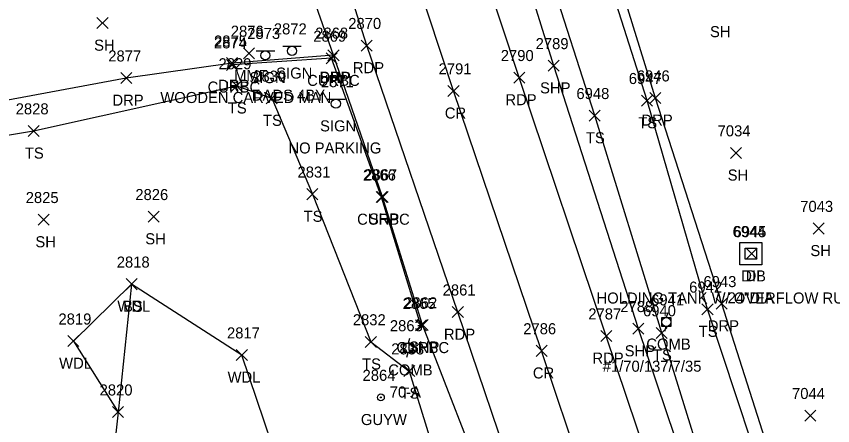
# Model space of a CAD drawing. Extents: x 1769141 to 1770911, y 735471 to 741449.
# Drawn here: x 1770501.6 to 1770649.2, y 737257.9 to 737332 of the extents above; entities that cross this region are included whole.
import ezdxf

# ---------------------------------------------------------------- set-up
doc = ezdxf.new("R2010")
doc.units = 0
for name, color, linetype in [('D_A', 7, 'Continuous'), ('D_C', 7, 'Continuous'), ('D_I', 7, 'Continuous'), ('D_TIC', 7, 'Continuous'), ('DS', 7, 'Continuous'), ('L_A', 7, 'Continuous'), ('L_C', 7, 'Continuous'), ('L_I', 7, 'Continuous'), ('L_TIC', 7, 'Continuous'), ('LAWA', 7, 'Continuous'), ('LELB', 7, 'Continuous'), ('P_A', 7, 'Continuous'), ('P_I', 7, 'Continuous'), ('P_TIC', 7, 'Continuous'), ('PET', 7, 'Continuous'), ('PRC', 7, 'Continuous'), ('PSP', 7, 'Continuous'), ('R_A', 7, 'Continuous'), ('R_I', 7, 'Continuous'), ('R_TIC', 7, 'Continuous'), ('RC', 7, 'Continuous'), ('RDP', 7, 'Continuous'), ('S_A', 7, 'Continuous'), ('S_C', 7, 'Continuous'), ('S_I', 7, 'Continuous'), ('SSGN', 7, 'Continuous'), ('U_A', 7, 'Continuous'), ('U_C', 7, 'Continuous'), ('U_I', 7, 'Continuous'), ('UP', 7, 'Continuous'), ('UPGW', 7, 'Continuous')]:
    doc.layers.add(name, color=color, linetype=linetype)

msp = doc.modelspace()

# ---------------------------------------------------------------- linework, layer by layer
at = {"layer": 'D_TIC'}
for points in [[(1770633.59, 737288.02), (1770635.59, 737290.02)], [(1770635.59, 737288.02), (1770633.59, 737290.02)]]:
    msp.add_lwpolyline(points, dxfattribs=at)
at = {"layer": 'DS'}
for p, q in [((1770632.43, 737291.05), (1770636.43, 737291.05)), ((1770632.43, 737287.05), (1770632.43, 737291.05)), ((1770636.43, 737291.05), (1770636.43, 737287.05)), ((1770633.43, 737288.05), (1770633.43, 737290.05)), ((1770633.43, 737290.05), (1770635.43, 737290.05)), ((1770634.44, 737289.05), (1770634.44, 737289.05)), ((1770634.44, 737289.05), (1770634.44, 737289.05)), ((1770635.43, 737290.05), (1770635.43, 737288.05)), ((1770635.43, 737288.05), (1770633.43, 737288.05)), ((1770636.43, 737287.05), (1770632.43, 737287.05))]:
    msp.add_line(p, q, dxfattribs=at)
at = {"layer": 'L_TIC'}
for points in [[(1770516.21, 737329.77), (1770518.21, 737331.77)], [(1770518.21, 737329.77), (1770516.21, 737331.77)], [(1770542.72, 737324.3), (1770544.72, 737326.3)], [(1770544.72, 737324.3), (1770542.72, 737326.3)], [(1770540.46, 737318.41), (1770542.46, 737320.41)], [(1770542.46, 737318.41), (1770540.46, 737320.41)], [(1770546.81, 737316.17), (1770548.81, 737318.17)], [(1770548.81, 737316.17), (1770546.81, 737318.17)], [(1770614.66, 737315.74), (1770616.66, 737317.74)], [(1770616.66, 737315.74), (1770614.66, 737317.74)], [(1770605.2, 737313.02), (1770607.2, 737315.02)], [(1770607.2, 737313.02), (1770605.2, 737315.02)], [(1770503.77, 737310.25), (1770505.77, 737312.25)], [(1770505.77, 737310.25), (1770503.77, 737312.25)], [(1770630.76, 737306.27), (1770632.76, 737308.27)], [(1770632.76, 737306.27), (1770630.76, 737308.27)], [(1770554.16, 737298.81), (1770556.16, 737300.81)], [(1770556.16, 737298.81), (1770554.16, 737300.81)], [(1770505.59, 737294.2), (1770507.59, 737296.2)], [(1770507.59, 737294.2), (1770505.59, 737296.2)], [(1770525.47, 737294.74), (1770527.47, 737296.74)], [(1770527.47, 737294.74), (1770525.47, 737296.74)], [(1770645.7, 737292.6), (1770647.7, 737294.6)], [(1770647.7, 737292.6), (1770645.7, 737294.6)], [(1770521.48, 737282.52), (1770523.48, 737284.52)], [(1770523.48, 737282.52), (1770521.48, 737284.52)], [(1770521.48, 737282.52), (1770523.48, 737284.52)], [(1770523.48, 737282.52), (1770521.48, 737284.52)], [(1770625.59, 737277.99), (1770627.59, 737279.99)], [(1770627.59, 737277.99), (1770625.59, 737279.99)], [(1770617.32, 737273.71), (1770619.32, 737275.71)], [(1770619.32, 737273.71), (1770617.32, 737275.71)], [(1770510.95, 737272.22), (1770512.95, 737274.22)], [(1770512.95, 737272.22), (1770510.95, 737274.22)], [(1770564.73, 737272.08), (1770566.73, 737274.08)], [(1770566.73, 737272.08), (1770564.73, 737274.08)], [(1770541.41, 737269.7), (1770543.41, 737271.7)], [(1770543.41, 737269.7), (1770541.41, 737271.7)], [(1770571.67, 737266.81), (1770573.67, 737268.81)], [(1770573.67, 737266.81), (1770571.67, 737268.81)], [(1770519.04, 737259.38), (1770521.04, 737261.38)], [(1770521.04, 737259.38), (1770519.04, 737261.38)], [(1770519.04, 737259.38), (1770521.04, 737261.38)], [(1770521.04, 737259.38), (1770519.04, 737261.38)], [(1770644.2, 737258.74), (1770646.2, 737260.74)], [(1770646.2, 737258.74), (1770644.2, 737260.74)]]:
    msp.add_lwpolyline(points, dxfattribs=at)
at = {"layer": 'LAWA'}
msp.add_lwpolyline([(1770556.77, 737077.48), (1770558.99, 737112.11), (1770557.29, 737155.26), (1770552.19, 737179.64), (1770545.72, 737195.98), (1770561.08, 737211.57), (1770551.85, 737242.68), (1770542.41, 737270.7), (1770522.48, 737283.52), (1770511.95, 737273.22), (1770520.04, 737260.38), (1770518.5, 737246.19), (1770492.37, 737245.02)], dxfattribs=at)
at = {"layer": 'LELB'}
for points in [[(1770667.06, 737209.78), (1770650.28, 737208.19), (1770639.8, 737239.08), (1770626.59, 737278.99), (1770615.66, 737316.74), (1770606.89, 737344.41), (1770623.93, 737352.44), (1770627.12, 737356.41), (1770639.63, 737361.76)], [(1770667.06, 737209.78), (1770661.51, 737198.8), (1770648.87, 737197.78), (1770641.46, 737203.96), (1770629.38, 737239.1), (1770618.32, 737274.71), (1770606.2, 737314.02), (1770597.96, 737339.83), (1770601.07, 737347.65), (1770609.08, 737352.74), (1770612.6, 737353.69), (1770612.14, 737354.97), (1770623.02, 737358.02), (1770623.56, 737356.47), (1770626.22, 737360.59)], [(1770476.75, 737306.62), (1770504.77, 737311.25), (1770541.46, 737319.41), (1770547.81, 737317.17), (1770555.16, 737299.81), (1770565.73, 737273.08), (1770572.67, 737267.81), (1770579.46, 737245.78), (1770585.34, 737228.74)], [(1770522.48, 737283.52), (1770520.04, 737260.38)]]:
    msp.add_lwpolyline(points, dxfattribs=at)
at = {"layer": 'P_TIC'}
for points in [[(1770563.99, 737325.7), (1770565.99, 737327.7)], [(1770565.99, 737325.7), (1770563.99, 737327.7)], [(1770557.98, 737323.95), (1770559.98, 737325.95)], [(1770559.98, 737323.95), (1770557.98, 737325.95)], [(1770597.79, 737322.05), (1770599.79, 737324.05)], [(1770599.79, 737322.05), (1770597.79, 737324.05)], [(1770591.56, 737319.9), (1770593.56, 737321.9)], [(1770593.56, 737319.9), (1770591.56, 737321.9)], [(1770579.67, 737317.49), (1770581.67, 737319.49)], [(1770581.67, 737317.49), (1770579.67, 737319.49)], [(1770566.84, 737298.32), (1770568.84, 737300.32)], [(1770568.84, 737298.32), (1770566.84, 737300.32)], [(1770580.45, 737277.47), (1770582.45, 737279.47)], [(1770582.45, 737277.47), (1770580.45, 737279.47)], [(1770574.08, 737275.15), (1770576.08, 737277.15)], [(1770576.08, 737275.15), (1770574.08, 737277.15)], [(1770613.09, 737274.47), (1770615.09, 737276.47)], [(1770615.09, 737274.47), (1770613.09, 737276.47)], [(1770607.3, 737273.14), (1770609.3, 737275.14)], [(1770609.3, 737273.14), (1770607.3, 737275.14)], [(1770595.59, 737270.46), (1770597.59, 737272.46)], [(1770597.59, 737270.46), (1770595.59, 737272.46)]]:
    msp.add_lwpolyline(points, dxfattribs=at)
at = {"layer": 'PET'}
for points in [[(1770623.12, 737230.1), (1770608.3, 737274.14), (1770592.56, 737320.9), (1770575.93, 737371.25), (1770563.73, 737410.74), (1770554.41, 737441.84), (1770546.27, 737469.88), (1770536.37, 737505.28), (1770520.83, 737567.69), (1770510.33, 737613.84), (1770502.23, 737653.93), (1770494.15, 737699.24), (1770484.93, 737762.25), (1770480.71, 737808.5), (1770478.86, 737850.86)], [(1770592.49, 737245.88), (1770581.45, 737278.47), (1770564.99, 737326.7), (1770540.85, 737402.85), (1770531.81, 737432.59), (1770518.16, 737480.64), (1770510.53, 737508.77), (1770497.79, 737560.19), (1770489.76, 737595.24), (1770484, 737622), (1770479.29, 737645.74), (1770471.87, 737685.43), (1770468.18, 737707.71), (1770464.57, 737732.3), (1770461.1, 737760.5), (1770457.07, 737800.74), (1770455.08, 737840.17)]]:
    msp.add_lwpolyline(points, dxfattribs=at)
at = {"layer": 'PRC'}
msp.add_lwpolyline([(1770611.43, 737227.28), (1770596.59, 737271.46), (1770580.67, 737318.49), (1770564.59, 737367.31), (1770551.93, 737407.86), (1770542.43, 737439.84), (1770534.51, 737467.45), (1770524.2, 737503.43), (1770508.76, 737566.26), (1770499.3, 737611.16), (1770490.31, 737651.95), (1770482.16, 737697.06), (1770472.91, 737762.84), (1770468.76, 737807.58), (1770466.84, 737850.58)], dxfattribs=at)
at = {"layer": 'PSP'}
for points in [[(1770629.07, 737231.11), (1770614.09, 737275.47), (1770598.79, 737323.05), (1770583.02, 737373.84), (1770570.87, 737412.36), (1770561.39, 737444.26), (1770553.17, 737471.37), (1770542.57, 737509.17), (1770534.37, 737539.67), (1770525.75, 737568.53), (1770519.58, 737594.27), (1770520.13, 737599.72), (1770519.04, 737604.2), (1770515.22, 737622.18), (1770509.27, 737648.93), (1770499.78, 737700.32), (1770499.8, 737707.46), (1770494.66, 737739.36), (1770490.56, 737762.29), (1770489.11, 737782.51), (1770490.29, 737787.37), (1770488.37, 737807.82), (1770486.55, 737816.81), (1770484.28, 737850.79)], [(1770587.45, 737244.33), (1770575.08, 737276.15), (1770567.84, 737299.32), (1770558.98, 737324.95), (1770547.16, 737358.66), (1770533.81, 737401.32), (1770525.74, 737428.65), (1770525.14, 737430.69), (1770512.34, 737478.31), (1770504.59, 737507.96), (1770491.98, 737559.42), (1770484.11, 737594.15), (1770478.82, 737621.08), (1770474.55, 737643.98), (1770465.86, 737686.48), (1770463.19, 737706.94), (1770459.77, 737731.62), (1770456.5, 737760.12), (1770452.89, 737800.45), (1770450.15, 737840.19)]]:
    msp.add_lwpolyline(points, dxfattribs=at)
at = {"layer": 'R_TIC'}
for points in [[(1770557.98, 737323.95), (1770559.98, 737325.95)], [(1770559.98, 737323.95), (1770557.98, 737325.95)], [(1770539.63, 737322.52), (1770541.63, 737324.52)], [(1770541.63, 737322.52), (1770539.63, 737324.52)], [(1770557.63, 737323.4), (1770559.63, 737325.4)], [(1770559.63, 737323.4), (1770557.63, 737325.4)], [(1770539.63, 737322.19), (1770541.63, 737324.19)], [(1770541.63, 737322.19), (1770539.63, 737324.19)], [(1770520.52, 737319.82), (1770522.52, 737321.82)], [(1770522.52, 737319.82), (1770520.52, 737321.82)], [(1770616.18, 737316.21), (1770618.18, 737318.21)], [(1770618.18, 737316.21), (1770616.18, 737318.21)], [(1770566.67, 737298.28), (1770568.67, 737300.28)], [(1770568.67, 737298.28), (1770566.67, 737300.28)], [(1770628.17, 737278.99), (1770630.17, 737280.99)], [(1770630.17, 737278.99), (1770628.17, 737280.99)], [(1770573.78, 737275.05), (1770575.78, 737277.05)], [(1770575.78, 737275.05), (1770573.78, 737277.05)]]:
    msp.add_lwpolyline(points, dxfattribs=at)
at = {"layer": 'RC'}
msp.add_lwpolyline([(1770574.78, 737276.05), (1770567.67, 737299.28), (1770558.63, 737324.4), (1770540.63, 737323.19)], dxfattribs=at)
at = {"layer": 'RDP'}
for points in [[(1770558.98, 737324.95), (1770540.63, 737323.52), (1770521.52, 737320.82), (1770493.26, 737315.57), (1770474.31, 737312.53), (1770461.68, 737357.55), (1770448.33, 737406.26)], [(1770651.86, 737208.86), (1770642.08, 737239.57), (1770629.17, 737279.99), (1770617.18, 737317.21), (1770608.97, 737343.7), (1770621.9, 737347.93), (1770627.28, 737353.06), (1770640.14, 737357.79), (1770643.53, 737361.8), (1770642.15, 737367.13), (1770639.05, 737367.8), (1770622.33, 737363.58), (1770608.88, 737359.53), (1770602.84, 737355.21), (1770597.55, 737349.2), (1770594.14, 737341.77)]]:
    msp.add_lwpolyline(points, dxfattribs=at)
at = {"layer": 'SSGN'}
for p, q in [((1770545.01, 737325.76), (1770548.35, 737325.76)), ((1770549.82, 737326.57), (1770553.15, 737326.57)), ((1770551.47, 737325.74), (1770551.47, 737325.74)), ((1770546.66, 737324.93), (1770546.66, 737324.93)), ((1770557.77, 737317.02), (1770561.1, 737317.02)), ((1770559.41, 737316.19), (1770559.41, 737316.19))]:
    msp.add_line(p, q, dxfattribs=at)
for centre in [(1770546.66, 737324.93), (1770551.47, 737325.74), (1770559.41, 737316.19)]:
    msp.add_circle(centre, 0.833, dxfattribs=at)
at = {"layer": 'UP'}
for p, q in [((1770618.31, 737275.84), (1770618.31, 737277.51)), ((1770618.31, 737277.51), (1770619.98, 737277.51)), ((1770619.39, 737278.34), (1770619.14, 737277.51)), ((1770619.98, 737277.51), (1770619.98, 737275.84)), ((1770619.98, 737275.84), (1770618.31, 737275.84)), ((1770618.89, 737275.01), (1770619.14, 737275.84)), ((1770619.14, 737276.68), (1770619.14, 737276.68)), ((1770571.65, 737271.17), (1770571.65, 737272.84)), ((1770571.65, 737272.84), (1770573.32, 737272.84)), ((1770572.73, 737273.67), (1770572.48, 737272.84)), ((1770573.32, 737272.84), (1770573.32, 737271.17)), ((1770573.32, 737271.17), (1770571.65, 737271.17)), ((1770572.23, 737270.34), (1770572.48, 737271.17)), ((1770572.48, 737272.01), (1770572.48, 737272.01))]:
    msp.add_line(p, q, dxfattribs=at)
for centre in [(1770619.14, 737276.68), (1770572.48, 737272.01)]:
    msp.add_circle(centre, 0.833, dxfattribs=at)
at = {"layer": 'UPGW'}
for radius in [0.625, 0.0833]:
    msp.add_circle((1770567.54, 737263.03), radius, dxfattribs=at)

# ---------------------------------------------------------------- texts
at = {"layer": 'D_A'}
for s, p in [('DIB', (1770632.69, 737284.02)), ('DI', (1770633.49, 737284.05))]:
    msp.add_text(s, height=2, dxfattribs=at).set_placement(p)
at = {"layer": 'D_C'}
for s, p in [('HOLDING TANK W/ OVERFLOW RUNNIN', (1770606.53, 737280.02)), ('24"DIA', (1770630.23, 737280.05))]:
    msp.add_text(s, height=2, dxfattribs=at).set_placement(p)
at = {"layer": 'D_I'}
for s, p in [('6944', (1770631.13, 737292.05)), ('6945', (1770631.28, 737292.02))]:
    msp.add_text(s, height=2, dxfattribs=at).set_placement(p)
at = {"layer": 'L_A'}
for s, p in [('SH', (1770627.04, 737328.22)), ('SH', (1770515.7, 737325.77)), ('MMF', (1770541, 737320.3)), ('TS', (1770539.87, 737314.41)), ('TS', (1770546.22, 737312.17)), ('TS', (1770614.07, 737311.74)), ('TS', (1770604.61, 737309.02)), ('TS', (1770503.18, 737306.25)), ('SH', (1770630.24, 737302.27)), ('TS', (1770553.57, 737294.81)), ('SH', (1770505.08, 737290.2)), ('SH', (1770524.95, 737290.74)), ('SH', (1770645.19, 737288.6)), ('WDL', (1770519.9, 737278.52)), ('BS', (1770520.92, 737278.52)), ('TS', (1770625, 737273.99)), ('TS', (1770616.73, 737269.71)), ('WDL', (1770509.37, 737268.22)), ('TS', (1770564.14, 737268.08)), ('WDL', (1770539.83, 737265.7)), ('TS', (1770571.08, 737262.81))]:
    msp.add_text(s, height=2, dxfattribs=at).set_placement(p)
at = {"layer": 'L_C'}
msp.add_text('WOODEN CARVED MAN', height=2, dxfattribs=at).set_placement((1770527.67, 737316.3))
at = {"layer": 'L_I'}
for s, p in [('2876', (1770540.41, 737328.3)), ('2829', (1770538.19, 737322.41)), ('2830', (1770544.46, 737320.17)), ('6947', (1770612.36, 737319.74)), ('6948', (1770602.89, 737317.02)), ('2828', (1770501.52, 737314.25)), ('7034', (1770628.42, 737310.27)), ('2831', (1770552.47, 737302.81)), ('2826', (1770523.15, 737298.74)), ('2825', (1770503.33, 737298.2)), ('7043', (1770643.36, 737296.6)), ('2818', (1770519.79, 737286.52)), ('2818', (1770519.79, 737286.52)), ('6942', (1770623.28, 737281.99)), ('6940', (1770614.93, 737277.71)), ('2819', (1770509.25, 737276.22)), ('2832', (1770562.47, 737276.08)), ('2817', (1770539.72, 737273.7)), ('2833', (1770569.41, 737270.81)), ('2820', (1770516.69, 737263.38)), ('2820', (1770516.69, 737263.38)), ('7044', (1770641.87, 737262.74))]:
    msp.add_text(s, height=2, dxfattribs=at).set_placement(p)
at = {"layer": 'P_A'}
for s, p in [('RDP', (1770562.48, 737321.7)), ('SHP', (1770556.51, 737319.95)), ('SHP', (1770596.32, 737318.05)), ('RDP', (1770590.05, 737315.9)), ('CR', (1770579.1, 737313.49)), ('SHP', (1770565.37, 737294.32)), ('RDP', (1770578.94, 737273.47)), ('SHP', (1770572.62, 737271.15)), ('RDP', (1770605.79, 737269.14)), ('SHP', (1770611.62, 737270.47)), ('CR', (1770595.02, 737266.46))]:
    msp.add_text(s, height=2, dxfattribs=at).set_placement(p)
at = {"layer": 'P_I'}
for s, p in [('2870', (1770561.64, 737329.7)), ('2868', (1770555.67, 737327.95)), ('2789', (1770595.52, 737326.05)), ('2790', (1770589.22, 737323.9)), ('2791', (1770577.98, 737321.49)), ('2867', (1770564.53, 737302.32)), ('2861', (1770578.71, 737281.47)), ('2862', (1770571.77, 737279.15)), ('2788', (1770610.83, 737278.47)), ('2787', (1770605.04, 737277.14)), ('2786', (1770593.28, 737274.46))]:
    msp.add_text(s, height=2, dxfattribs=at).set_placement(p)
at = {"layer": 'R_A'}
for s, p in [('CURBC', (1770554.21, 737319.4)), ('DRP', (1770556.46, 737319.95)), ('CURBC', (1770536.22, 737318.19)), ('DRP', (1770538.12, 737318.52)), ('DRP', (1770519.01, 737315.82)), ('DRP', (1770614.66, 737312.21)), ('CURBC', (1770563.25, 737294.28)), ('DRP', (1770626.65, 737274.99)), ('CURBC', (1770570.37, 737271.05))]:
    msp.add_text(s, height=2, dxfattribs=at).set_placement(p)
at = {"layer": 'R_I'}
for s, p in [('2869', (1770555.32, 737327.4)), ('2868', (1770555.67, 737327.95)), ('2875', (1770537.37, 737326.52)), ('2874', (1770537.37, 737326.19)), ('2877', (1770518.26, 737323.82)), ('6946', (1770613.81, 737320.21)), ('2866', (1770564.31, 737302.28)), ('6943', (1770625.86, 737282.99)), ('2865', (1770571.48, 737279.05))]:
    msp.add_text(s, height=2, dxfattribs=at).set_placement(p)
at = {"layer": 'S_A'}
for p in [(1770548.61, 737320.72), (1770543.8, 737319.9), (1770556.55, 737311.17)]:
    msp.add_text('SIGN', height=2, dxfattribs=at).set_placement(p)
at = {"layer": 'S_C'}
for s, p in [('DADS 4BY', (1770544.22, 737316.72)), ('NO PARKING', (1770550.83, 737307.17))]:
    msp.add_text(s, height=2, dxfattribs=at).set_placement(p)
at = {"layer": 'S_I'}
for s, p in [('2872', (1770548.19, 737328.72)), ('2873', (1770543.38, 737327.9)), ('2871', (1770556.7, 737319.17))]:
    msp.add_text(s, height=2, dxfattribs=at).set_placement(p)
at = {"layer": 'U_A'}
for s, p in [('COMB', (1770615.53, 737271.68)), ('COMB', (1770568.87, 737267.01)), ('GUYW', (1770563.93, 737258.03))]:
    msp.add_text(s, height=2, dxfattribs=at).set_placement(p)
at = {"layer": 'U_C'}
for s, p in [('#1/70/137/7/35', (1770607.65, 737267.68)), ('70-A', (1770569.14, 737263.01))]:
    msp.add_text(s, height=2, dxfattribs=at).set_placement(p)
at = {"layer": 'U_I'}
for s, p in [('6941', (1770616.4, 737279.68)), ('2863', (1770569.17, 737275.01)), ('2864', (1770564.23, 737266.03))]:
    msp.add_text(s, height=2, dxfattribs=at).set_placement(p)

doc.saveas('drawing.dxf')
